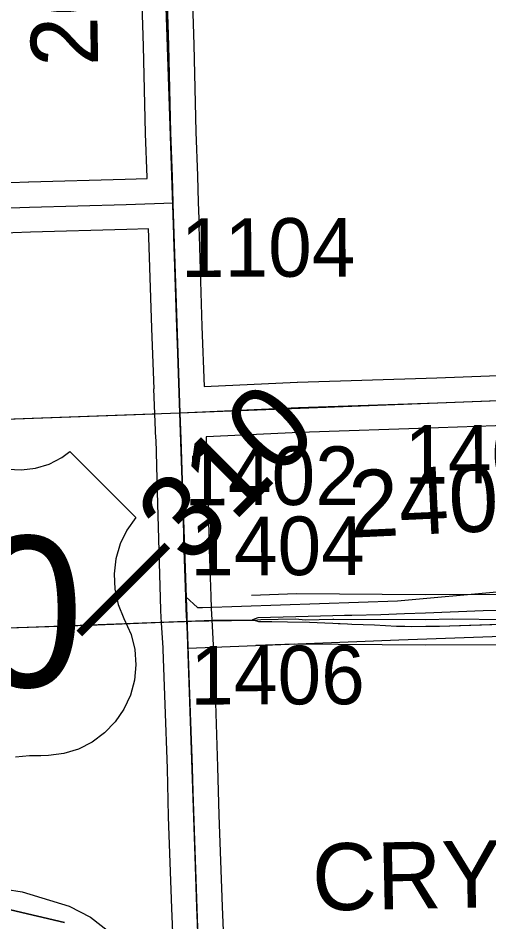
# Model space of a CAD drawing. Extents: x 128.7 to 185.5, y -21.4 to 12.6.
# Drawn here: x 150.052 to 150.614, y -9.827 to -8.747 of the extents above; entities that cross this region are included whole.
import ezdxf

# ---------------------------------------------------------------- set-up
doc = ezdxf.new("R2010")
doc.units = 0
for name, color, linetype in [('tdCoCorpBndry', 7, 'Continuous'), ('tdCoDivCarto', 7, 'Continuous'), ('tdCoHydroRiver', 7, 'Continuous'), ('tdCoHydroTxtLg', 7, 'Continuous'), ('tdCoPriCL', 7, 'Continuous'), ('tdCoPriDiv', 7, 'Continuous'), ('tdCoPrimary', 7, 'Continuous'), ('tdCoPriNonDiv', 7, 'Continuous'), ('tdCoPriNonDivCL', 7, 'Continuous'), ('tdCoRRCL', 7, 'Continuous'), ('tdCoSecRdNmbr', 7, 'Continuous'), ('tdCoSecRdTxt', 7, 'Continuous'), ('tdCoSecRteBand', 7, 'Continuous'), ('tdCoSecRteCL', 7, 'Continuous'), ('tdCoSectLine', 7, 'Continuous'), ('tdCoSectLinePart', 7, 'Continuous'), ('tdCoShieldUsRte', 7, 'Continuous'), ('tdCoSurfAsphalt', 7, 'Continuous'), ('tdCoSurfGravel', 7, 'Continuous'), ('tdCoTwpBndryShd', 7, 'Continuous'), ('tdStHwyPriRefPost1', 7, 'Continuous'), ('tdStHwyPriRefPost5', 7, 'Continuous')]:
    doc.layers.add(name, color=color, linetype=linetype)

msp = doc.modelspace()

# ---------------------------------------------------------------- linework, layer by layer
at = {"layer": 'tdCoCorpBndry'}
msp.add_lwpolyline([(150.7628, -9.4814), (150.5064, -9.4907), (150.2551, -9.5006), (150.255, -9.4984), (150.2534, -9.4681), (150.2526, -9.454), (150.2521, -9.439), (150.2662, -9.4517), (150.2722, -9.4515), (150.505, -9.4435), (150.628, -9.4324)], dxfattribs=at)
at = {"layer": 'tdCoDivCarto'}
for p, q in [((150.5133, -9.4592), (150.485, -9.4602)), ((150.5384, -9.4583), (150.5133, -9.4592)), ((150.5384, -9.4583), (150.5133, -9.4592)), ((150.6073, -9.4558), (150.5384, -9.4583)), ((150.6868, -9.4535), (150.6073, -9.4558)), ((150.3384, -9.4638), (150.3319, -9.4664)), ((150.3319, -9.4664), (150.3337, -9.4668)), ((150.3319, -9.4664), (150.3337, -9.4668)), ((150.3337, -9.4668), (150.3392, -9.4683)), ((150.3835, -9.4626), (150.3384, -9.4638)), ((150.3392, -9.4683), (150.3548, -9.4683)), ((150.3548, -9.4683), (150.3736, -9.4686)), ((150.3736, -9.4686), (150.4, -9.4692)), ((150.4132, -9.4618), (150.3835, -9.4626)), ((150.4132, -9.4618), (150.3835, -9.4626)), ((150.4, -9.4692), (150.4183, -9.4701)), ((150.4279, -9.4615), (150.4132, -9.4618)), ((150.4279, -9.4615), (150.4132, -9.4618)), ((150.4183, -9.4701), (150.4278, -9.4705)), ((150.4183, -9.4701), (150.4278, -9.4705)), ((150.4418, -9.4612), (150.4279, -9.4615)), ((150.4418, -9.4612), (150.4279, -9.4615)), ((150.4505, -9.461), (150.4418, -9.4612)), ((150.4505, -9.461), (150.4418, -9.4612)), ((150.485, -9.4602), (150.4505, -9.461)), ((150.5551, -9.4738), (150.6928, -9.4694)), ((150.4278, -9.4705), (150.4343, -9.4707)), ((150.4278, -9.4705), (150.4343, -9.4707)), ((150.4343, -9.4707), (150.4454, -9.4712)), ((150.4454, -9.4712), (150.4506, -9.4714)), ((150.4506, -9.4714), (150.4775, -9.4722)), ((150.4775, -9.4722), (150.5036, -9.4738)), ((150.5036, -9.4738), (150.5138, -9.474)), ((150.5138, -9.474), (150.5217, -9.4742)), ((150.5217, -9.4742), (150.5388, -9.474)), ((150.5388, -9.474), (150.5551, -9.4738))]:
    msp.add_line(p, q, dxfattribs=at)
for points in [[(150.5133, -9.4592), (150.485, -9.4602), (150.4505, -9.461)], [(150.5133, -9.4592), (150.485, -9.4602), (150.4505, -9.461)], [(150.5133, -9.4592), (150.485, -9.4602), (150.4505, -9.461)], [(150.5384, -9.4583), (150.5133, -9.4592)], [(150.5384, -9.4583), (150.5133, -9.4592)], [(150.6868, -9.4535), (150.6073, -9.4558), (150.5384, -9.4583)], [(150.6868, -9.4535), (150.6073, -9.4558), (150.5384, -9.4583)], [(150.6868, -9.4535), (150.6073, -9.4558), (150.5384, -9.4583)], [(150.3835, -9.4626), (150.3384, -9.4638), (150.3319, -9.4664)], [(150.3835, -9.4626), (150.3384, -9.4638), (150.3319, -9.4664)], [(150.3835, -9.4626), (150.3384, -9.4638), (150.3319, -9.4664)], [(150.3319, -9.4664), (150.3337, -9.4668)], [(150.3319, -9.4664), (150.3337, -9.4668)], [(150.3337, -9.4668), (150.3392, -9.4683), (150.3548, -9.4683), (150.3736, -9.4686), (150.4, -9.4692), (150.4183, -9.4701)], [(150.3337, -9.4668), (150.3392, -9.4683), (150.3548, -9.4683), (150.3736, -9.4686), (150.4, -9.4692), (150.4183, -9.4701)], [(150.3337, -9.4668), (150.3392, -9.4683), (150.3548, -9.4683), (150.3736, -9.4686), (150.4, -9.4692), (150.4183, -9.4701)], [(150.4132, -9.4618), (150.3835, -9.4626)], [(150.4132, -9.4618), (150.3835, -9.4626)], [(150.4279, -9.4615), (150.4132, -9.4618)], [(150.4279, -9.4615), (150.4132, -9.4618)], [(150.4183, -9.4701), (150.4278, -9.4705)], [(150.4183, -9.4701), (150.4278, -9.4705)], [(150.4505, -9.461), (150.4279, -9.4615)], [(150.4505, -9.461), (150.4279, -9.4615)], [(150.5388, -9.474), (150.5551, -9.4738), (150.6928, -9.4694), (150.7493, -9.4674)], [(150.5388, -9.474), (150.5551, -9.4738), (150.6928, -9.4694), (150.7245, -9.4683)], [(150.5388, -9.474), (150.5551, -9.4738), (150.6928, -9.4694), (150.7245, -9.4683)], [(150.4278, -9.4705), (150.4454, -9.4712), (150.4506, -9.4714)], [(150.4278, -9.4705), (150.4454, -9.4712), (150.4506, -9.4714)], [(150.4343, -9.4707), (150.4454, -9.4712), (150.4506, -9.4714)], [(150.4506, -9.4714), (150.4775, -9.4722), (150.5036, -9.4738), (150.5138, -9.474)], [(150.4506, -9.4714), (150.4775, -9.4722), (150.5036, -9.4738), (150.5138, -9.474)], [(150.4506, -9.4714), (150.4775, -9.4722), (150.5036, -9.4738), (150.5138, -9.474)], [(150.5138, -9.474), (150.5217, -9.4742), (150.5388, -9.474)], [(150.5138, -9.474), (150.5217, -9.4742), (150.5388, -9.474)], [(150.5138, -9.474), (150.5217, -9.4742), (150.5388, -9.474)]]:
    msp.add_lwpolyline(points, dxfattribs=at)
at = {"layer": 'tdCoHydroRiver'}
msp.add_lwpolyline([(150.0158, -9.7848), (150.057, -9.7913), (150.1128, -9.8083), (150.1386, -9.8216), (150.1677, -9.8443)], dxfattribs=at)
at = {"layer": 'tdCoPriCL'}
msp.add_lwpolyline([(149.9332, -9.4799), (150.0853, -9.4743), (150.211, -9.4697), (150.2112, -9.4697), (150.2506, -9.4682), (150.2849, -9.4669), (150.3333, -9.4668), (150.3419, -9.4661), (150.3832, -9.4651), (150.3953, -9.4664), (150.4276, -9.4656), (150.4288, -9.4656), (150.5383, -9.4661), (150.5706, -9.4653), (150.6338, -9.4659), (150.6867, -9.4637), (150.7239, -9.4621), (150.886, -9.4546)], dxfattribs=at)
at = {"layer": 'tdCoPriDiv'}
for points in [[(150.3308, -9.4369), (150.3844, -9.435), (150.538, -9.4361), (150.6333, -9.4359), (151.1067, -9.4152), (151.1293, -9.4144)], [(150.3359, -9.4967), (150.382, -9.4951), (150.5386, -9.4961), (150.6343, -9.4959), (151.1089, -9.4752), (151.137, -9.4742)]]:
    msp.add_lwpolyline(points, dxfattribs=at)
at = {"layer": 'tdCoPrimary'}
for p, q in [((150.5384, -9.4583), (150.5133, -9.4592)), ((150.5384, -9.4583), (150.5133, -9.4592)), ((150.3123, -9.4666), (150.3319, -9.4664)), ((150.3123, -9.4666), (150.3319, -9.4664)), ((150.3319, -9.4664), (150.3337, -9.4668)), ((150.3319, -9.4664), (150.3337, -9.4668)), ((150.4132, -9.4618), (150.3835, -9.4626)), ((150.4132, -9.4618), (150.3835, -9.4626)), ((150.4279, -9.4615), (150.4132, -9.4618)), ((150.4279, -9.4615), (150.4132, -9.4618)), ((150.4183, -9.4701), (150.4278, -9.4705)), ((150.4183, -9.4701), (150.4278, -9.4705)), ((150.4418, -9.4612), (150.4279, -9.4615)), ((150.4418, -9.4612), (150.4279, -9.4615)), ((150.4505, -9.461), (150.4418, -9.4612)), ((150.4505, -9.461), (150.4418, -9.4612)), ((150.1466, -9.4723), (150.1656, -9.4716)), ((150.1466, -9.4723), (150.1656, -9.4716)), ((150.4278, -9.4705), (150.4343, -9.4707)), ((150.4278, -9.4705), (150.4343, -9.4707))]:
    msp.add_line(p, q, dxfattribs=at)
for points in [[(151.1788, -9.4365), (151.1274, -9.4382), (151.1079, -9.4388), (151.0516, -9.4408), (150.9587, -9.4431), (150.9223, -9.445), (150.911, -9.4456), (150.7663, -9.4509), (150.7277, -9.4523), (150.6868, -9.4535), (150.6073, -9.4558), (150.5384, -9.4583), (150.5133, -9.4592), (150.485, -9.4602), (150.4505, -9.461), (150.4418, -9.4612), (150.4279, -9.4615), (150.4132, -9.4618), (150.3835, -9.4626), (150.3384, -9.4638), (150.3319, -9.4664)], [(150.5133, -9.4592), (150.485, -9.4602), (150.4505, -9.461)], [(150.5133, -9.4592), (150.485, -9.4602), (150.4505, -9.461)], [(150.6868, -9.4535), (150.6073, -9.4558), (150.5384, -9.4583)], [(150.6868, -9.4535), (150.6073, -9.4558), (150.5384, -9.4583)], [(150.0507, -9.4757), (150.0887, -9.4745), (150.1466, -9.4723), (150.1656, -9.4716), (150.1662, -9.4715), (150.1956, -9.4704), (150.236, -9.4688), (150.2534, -9.4681), (150.2853, -9.4669), (150.3123, -9.4666), (150.3319, -9.4664)], [(150.1956, -9.4704), (150.236, -9.4688), (150.2534, -9.4681)], [(150.1956, -9.4704), (150.236, -9.4688), (150.2534, -9.4681)], [(150.2534, -9.4681), (150.2853, -9.4669), (150.3123, -9.4666)], [(150.2534, -9.4681), (150.2853, -9.4669), (150.3123, -9.4666)], [(150.3835, -9.4626), (150.3384, -9.4638), (150.3319, -9.4664)], [(150.3835, -9.4626), (150.3384, -9.4638), (150.3319, -9.4664)], [(150.3319, -9.4664), (150.3337, -9.4668), (150.3392, -9.4683), (150.3548, -9.4683), (150.3736, -9.4686), (150.4, -9.4692), (150.4183, -9.4701), (150.4278, -9.4705), (150.4343, -9.4707), (150.4454, -9.4712), (150.4506, -9.4714), (150.4775, -9.4722), (150.5036, -9.4738), (150.5138, -9.474), (150.5217, -9.4742), (150.5388, -9.474), (150.5551, -9.4738), (150.6928, -9.4694), (150.7493, -9.4674)], [(150.3337, -9.4668), (150.3392, -9.4683), (150.3548, -9.4683), (150.3736, -9.4686), (150.4, -9.4692), (150.4183, -9.4701)], [(150.3337, -9.4668), (150.3392, -9.4683), (150.3548, -9.4683), (150.3736, -9.4686), (150.4, -9.4692), (150.4183, -9.4701)], [(150.5388, -9.474), (150.5551, -9.4738), (150.6928, -9.4694), (150.7493, -9.4674)], [(150.5388, -9.474), (150.5551, -9.4738), (150.6928, -9.4694), (150.7493, -9.4674)], [(150.0507, -9.4757), (150.0887, -9.4745), (150.1466, -9.4723)], [(150.0507, -9.4757), (150.0887, -9.4745), (150.1466, -9.4723)], [(150.1656, -9.4716), (150.1662, -9.4715), (150.1956, -9.4704)], [(150.1656, -9.4716), (150.1662, -9.4715), (150.1956, -9.4704)], [(150.4343, -9.4707), (150.4454, -9.4712), (150.4506, -9.4714)], [(150.4343, -9.4707), (150.4454, -9.4712), (150.4506, -9.4714)], [(150.4506, -9.4714), (150.4775, -9.4722), (150.5036, -9.4738), (150.5138, -9.474)], [(150.4506, -9.4714), (150.4775, -9.4722), (150.5036, -9.4738), (150.5138, -9.474)], [(150.5138, -9.474), (150.5217, -9.4742), (150.5388, -9.474)], [(150.5138, -9.474), (150.5217, -9.4742), (150.5388, -9.474)]]:
    msp.add_lwpolyline(points, dxfattribs=at)
at = {"layer": 'tdCoPriNonDiv'}
msp.add_lwpolyline([(148.4371, -9.5376), (148.4854, -9.5331), (148.6741, -9.5262), (149.0985, -9.5095), (149.5135, -9.4957), (150.253, -9.4681), (150.3333, -9.4668)], dxfattribs=at)
at = {"layer": 'tdCoPriNonDivCL'}
msp.add_lwpolyline([(150.0163, -9.4767), (150.0884, -9.4745), (150.1658, -9.4715), (150.2356, -9.4688), (150.2506, -9.4682), (150.253, -9.4681), (150.2849, -9.4669), (150.3315, -9.4664)], dxfattribs=at)
msp.add_lwpolyline([(150.0163, -9.4767), (150.0884, -9.4745), (150.1658, -9.4715), (150.2356, -9.4688), (150.2506, -9.4682), (150.253, -9.4681), (150.2849, -9.4669), (150.3315, -9.4664)], dxfattribs=at)
at = {"layer": 'tdCoRRCL'}
for points in [[(150.1074, -9.828), (150.0104, -9.8052)], [(150.0104, -9.8052), (150.1074, -9.828)]]:
    msp.add_lwpolyline(points, dxfattribs=at)
at = {"layer": 'tdCoSecRteBand'}
for points in [[(149.9377, -8.9479), (150.0646, -8.9432), (150.0647, -8.9432), (150.0649, -8.9432), (150.18, -8.94), (150.2063, -8.9392), (150.2063, -8.939), (150.2063, -8.938), (150.2043, -8.8855), (150.2043, -8.8852), (150.2043, -8.885), (150.2019, -8.7811), (150.1974, -8.6427)], [(150.2574, -8.6407), (150.2618, -8.7793), (150.2618, -8.7794), (150.2618, -8.7796), (150.2643, -8.8834), (150.2663, -8.936), (150.2663, -8.9362), (150.2663, -8.9364), (150.267, -8.9674), (150.268, -8.9973), (150.2678, -8.9973), (150.268, -9.0075), (150.2714, -9.1161), (150.2742, -9.1876), (150.3853, -9.1825), (150.3855, -9.1825), (150.3857, -9.1825), (150.5519, -9.1771), (150.6879, -9.1721)], [(150.2371, -9.8497), (150.2357, -9.811), (150.2357, -9.811), (150.2357, -9.8109), (150.2317, -9.7017), (150.2317, -9.7015), (150.2317, -9.7014), (150.2302, -9.6438), (150.2275, -9.5675), (150.2251, -9.5017), (150.2251, -9.4998), (150.2234, -9.4698), (150.2234, -9.4698), (150.2226, -9.4557), (150.2226, -9.4553), (150.2226, -9.4549), (150.2221, -9.44), (150.2204, -9.3842), (150.2204, -9.384), (150.2204, -9.3839), (150.2186, -9.3133), (150.2167, -9.2511), (150.2166, -9.2501), (150.2166, -9.2501), (150.2154, -9.2202), (150.2141, -9.1904), (150.2143, -9.1904), (150.2143, -9.1902), (150.2143, -9.1902), (150.2115, -9.1183), (150.2115, -9.1182), (150.2115, -9.1181), (150.208, -9.0093), (150.208, -9.0092), (150.208, -9.0091), (150.2078, -8.9992), (150.1818, -9), (150.1818, -9), (150.1817, -9), (150.0667, -9.0032), (149.9398, -9.0079)], [(150.6901, -9.2321), (150.554, -9.237), (150.5539, -9.237), (150.5539, -9.237), (150.3879, -9.2425), (150.2766, -9.2476), (150.2766, -9.2489), (150.2766, -9.249), (150.2766, -9.2491), (150.2786, -9.3115), (150.2786, -9.3116), (150.2786, -9.3117), (150.2803, -9.3824), (150.2821, -9.4381), (150.2825, -9.4527), (150.2833, -9.4664), (150.2833, -9.4665), (150.285, -9.4967), (150.285, -9.497), (150.285, -9.4973), (150.2851, -9.4995), (150.2875, -9.5654), (150.2875, -9.5654), (150.2875, -9.5654), (150.2902, -9.6418), (150.2902, -9.642), (150.2902, -9.6421), (150.2917, -9.6997), (150.2956, -9.8087), (150.2971, -9.8474)]]:
    msp.add_lwpolyline(points, dxfattribs=at)
at = {"layer": 'tdCoSecRteCL'}
for points in [[(150.237, -8.9682), (150.2363, -8.9371), (150.2343, -8.8843), (150.2318, -8.7803), (150.2274, -8.6417)], [(150.2454, -9.219), (150.3867, -9.2125), (150.5529, -9.2071), (150.689, -9.2021), (150.9233, -9.193), (151.0025, -9.1898), (150.9998, -9.1257), (150.9951, -9.0058), (150.9892, -8.8717), (150.9859, -8.7826)], [(149.2371, -9.0048), (149.356, -9.0001), (149.4714, -8.9951), (149.6297, -8.989), (149.7427, -8.985), (149.7937, -8.9828), (149.9387, -8.9779), (150.0657, -8.9732), (150.1809, -8.97), (150.237, -8.9682)], [(150.2454, -9.219), (150.2454, -9.2187), (150.2415, -9.1171), (150.238, -9.0084), (150.237, -8.9682)], [(150.2671, -9.8486), (150.2656, -9.8098), (150.2617, -9.7006), (150.2602, -9.6429), (150.2575, -9.5664), (150.2551, -9.5006), (150.255, -9.4984), (150.2534, -9.4681), (150.2534, -9.4681), (150.2526, -9.454), (150.2521, -9.439), (150.2504, -9.3832), (150.2486, -9.3124), (150.2467, -9.25), (150.2454, -9.219)]]:
    msp.add_lwpolyline(points, dxfattribs=at)
at = {"layer": 'tdCoSectLine'}
for points in [[(150.2118, -8.2199), (150.245, -9.219)], [(150.245, -9.219), (151.2512, -9.1802)], [(149.2433, -9.2552), (150.245, -9.219)], [(150.245, -9.219), (150.2794, -10.2174)]]:
    msp.add_lwpolyline(points, dxfattribs=at)
at = {"layer": 'tdCoSectLinePart'}
msp.add_lwpolyline([(149.2734, -9.2541), (150.2146, -9.2201)], dxfattribs=at)
at = {"layer": 'tdCoShieldUsRte'}
msp.add_lwpolyline([(150.0394, -9.2862), (150.0562, -9.2873), (150.073, -9.2853), (150.0891, -9.2803), (150.1041, -9.2725), (150.1138, -9.2653), (150.1927, -9.3441), (150.182, -9.3591), (150.1739, -9.3756), (150.1687, -9.3933), (150.1666, -9.4116), (150.1675, -9.4299), (150.1715, -9.4479), (150.1784, -9.4649), (150.1869, -9.484), (150.1913, -9.5019), (150.1926, -9.5202), (150.1908, -9.5385), (150.1861, -9.5563), (150.1784, -9.573), (150.168, -9.5882), (150.1552, -9.6015), (150.1404, -9.6124), (150.124, -9.6207), (150.1065, -9.6262), (150.0882, -9.6286), (150.0791, -9.6287), (150.0657, -9.6287), (150.0489, -9.6303)], dxfattribs=at)
at = {"layer": 'tdCoSurfAsphalt'}
for points in [[(150.2454, -9.219), (150.2454, -9.2187), (150.2415, -9.1171), (150.238, -9.0084), (150.237, -8.9682), (150.2363, -8.9371), (150.2343, -8.8843), (150.2318, -8.7803), (150.2274, -8.6417)], [(150.2454, -9.219), (150.3867, -9.2125), (150.5529, -9.2071), (150.689, -9.2021), (150.9233, -9.193), (151.0025, -9.1898)], [(150.2671, -9.8486), (150.2656, -9.8098), (150.2617, -9.7006), (150.2602, -9.6429), (150.2575, -9.5664), (150.2551, -9.5006), (150.255, -9.4984), (150.2534, -9.4681), (150.2534, -9.4681), (150.2526, -9.454), (150.2521, -9.439), (150.2504, -9.3832), (150.2486, -9.3124), (150.2467, -9.25), (150.2454, -9.219)]]:
    msp.add_lwpolyline(points, dxfattribs=at)
at = {"layer": 'tdCoSurfGravel'}
msp.add_lwpolyline([(149.2371, -9.0048), (149.356, -9.0001), (149.4714, -8.9951), (149.6297, -8.989), (149.7427, -8.985), (149.7937, -8.9828), (149.9387, -8.9779), (150.0657, -8.9732), (150.1809, -8.97), (150.237, -8.9682)], dxfattribs=at)
at = {"layer": 'tdCoTwpBndryShd'}
msp.add_lwpolyline([(150.395, -13.7476), (150.378, -13.2238), (150.3466, -12.2212), (150.3134, -11.2212), (150.2794, -10.2174), (150.245, -9.219), (150.2118, -8.2199), (150.1854, -7.2186), (149.1912, -7.251), (148.1861, -7.2877), (147.1862, -7.3236), (146.1796, -7.3579), (145.1769, -7.3938), (144.1761, -7.4248), (143.1728, -7.4558), (142.1753, -7.4874), (141.1678, -7.5201), (140.1762, -7.5484), (139.1499, -7.567), (138.1783, -7.5984), (137.1762, -7.6276), (136.1739, -7.6508), (135.1725, -7.6763), (134.1612, -7.6994)], dxfattribs=at)

# ---------------------------------------------------------------- texts
at = {"layer": 'tdCoHydroTxtLg'}
msp.add_text('CRYSTAL', height=0.08, rotation=1.1141, dxfattribs=at).set_placement((150.4037, -9.8139))
at = {"layer": 'tdCoSecRdNmbr'}
for s, rotation, p in [('1104', 0.1139, (150.2465, -9.0567)), ('1401', 0.1141, (150.5132, -9.3036)), ('1402', 0.1139, (150.2506, -9.3295)), ('1404', 0.1139, (150.2577, -9.4132)), ('1406', 0.1139, (150.2577, -9.5676))]:
    msp.add_text(s, height=0.07, rotation=rotation, dxfattribs=at).set_placement(p)
at = {"layer": 'tdCoSecRdTxt'}
for s, rotation, p in [('260TH AVE', 91, (150.1477, -8.8046)), ('240TH ST', 2.6859, (150.4488, -9.3683))]:
    msp.add_text(s, height=0.08, rotation=rotation, dxfattribs=at).set_placement(p)
at = {"layer": 'tdCoShieldUsRte'}
msp.add_text('30', height=0.18, dxfattribs=at).set_placement((149.8624, -9.5465))
at = {"layer": 'tdStHwyPriRefPost1'}
msp.add_text('‒‒310', height=0.1, rotation=45, dxfattribs=at).set_placement((150.1511, -9.5088))
at = {"layer": 'tdStHwyPriRefPost5'}
msp.add_text('‒‒310', height=0.1, rotation=45, dxfattribs=at).set_placement((150.1511, -9.5088))

doc.saveas('drawing.dxf')
